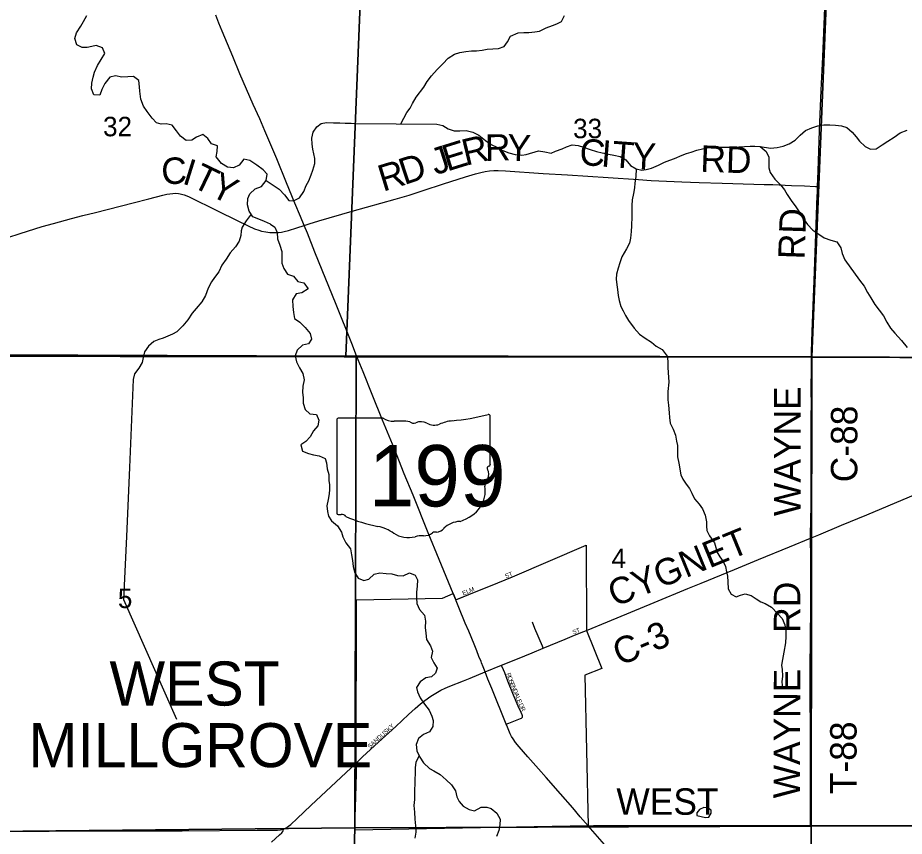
# Model space of a CAD drawing. Extents: x 1443599 to 1910620, y 1028088 to 1361369.
# Drawn here: x 1690537 to 1700595, y 1181310 to 1190596 of the extents above; entities that cross this region are included whole.
import ezdxf

# ---------------------------------------------------------------- set-up
doc = ezdxf.new("R2010")
doc.units = 0
for name, color, linetype in [('GM_X_City_Street', 7, 'Continuous'), ('GM_X_City_Street_Text', 7, 'Continuous'), ('GM_X_Corporation', 7, 'Continuous'), ('GM_X_Corporation_Text', 7, 'Continuous'), ('GM_X_County_Road', 7, 'Continuous'), ('GM_X_County_Road_Text', 7, 'Continuous'), ('GM_X_Major_River', 7, 'Continuous'), ('GM_X_Minor_Lake', 7, 'Continuous'), ('GM_X_Minor_River', 7, 'Continuous'), ('GM_X_Section', 7, 'Continuous'), ('GM_X_Section_Text', 7, 'Continuous'), ('GM_X_State_Location', 7, 'Continuous'), ('GM_X_State_Route', 7, 'Continuous'), ('GM_X_State_Shield', 7, 'Continuous'), ('GM_X_Township', 7, 'Continuous'), ('GM_X_Township_Road', 7, 'Continuous'), ('GM_X_Township_Road_Text', 7, 'Continuous')]:
    doc.layers.add(name, color=color, linetype=linetype)

msp = doc.modelspace()

# ---------------------------------------------------------------- linework, layer by layer
at = {"layer": 'GM_X_City_Street'}
for points in [[(1695507, 1183994), (1695540, 1184006), (1695635, 1184046), (1695738, 1184087), (1695901, 1184151), (1696152, 1184254)], [(1696499, 1183444), (1696490, 1183465), (1696405, 1183669), (1696377, 1183739)], [(1696499, 1183444), (1696748, 1183547), (1696853, 1183590), (1696959, 1183633), (1696988, 1183644)], [(1696026, 1183250), (1696206, 1183324), (1696372, 1183391), (1696499, 1183444)], [(1695840, 1183174), (1696026, 1183250)], [(1696262, 1182663), (1696263, 1182670), (1696263, 1182677), (1696260, 1182689), (1696248, 1182714), (1696216, 1182788), (1696163, 1182910), (1696098, 1183071), (1696062, 1183165), (1696048, 1183198), (1696030, 1183240), (1696026, 1183250)], [(1694377, 1182140), (1694449, 1182211), (1694630, 1182379), (1694825, 1182557), (1694970, 1182691), (1695046, 1182760), (1695105, 1182811), (1695157, 1182851), (1695225, 1182898), (1695280, 1182934), (1695337, 1182966), (1695386, 1182990), (1695439, 1183013), (1695595, 1183072), (1695671, 1183103), (1695840, 1183174)], [(1696079, 1182583), (1696110, 1182595), (1696146, 1182609), (1696205, 1182631), (1696240, 1182645), (1696254, 1182651), (1696258, 1182654), (1696259, 1182657), (1696262, 1182663)]]:
    msp.add_lwpolyline(points, dxfattribs=at)
at = {"layer": 'GM_X_Corporation'}
msp.add_lwpolyline([(1694380, 1183994), (1695357, 1184010), (1695479, 1184063), (1695507, 1183994), (1695738, 1184087), (1695901, 1184151), (1696152, 1184254), (1696986, 1184611), (1696988, 1183644), (1697163, 1183215), (1696971, 1183136), (1697009, 1181427), (1694361, 1181378), (1694380, 1182098), (1694377, 1182140)], close=True, dxfattribs=at)
at = {"layer": 'GM_X_County_Road'}
for points in [[(1699611, 1188681), (1699617, 1188857), (1699634, 1189316), (1699654, 1189775), (1699672, 1190153), (1699691, 1190612), (1699722, 1191383), (1699731, 1191612), (1699743, 1191908), (1699747, 1192015)], [(1699543, 1186744), (1699544, 1186807), (1699551, 1187036), (1699566, 1187430), (1699573, 1187610), (1699595, 1188250), (1699608, 1188578), (1699609, 1188611), (1699610, 1188660), (1699611, 1188681)], [(1699533, 1184693), (1699533, 1184716), (1699532, 1184739), (1699536, 1184887), (1699539, 1185067), (1699540, 1185675), (1699540, 1186036), (1699541, 1186249), (1699540, 1186331), (1699538, 1186429), (1699542, 1186577), (1699541, 1186643), (1699543, 1186744)], [(1699533, 1184693), (1699626, 1184731), (1699883, 1184839), (1700171, 1184958), (1700655, 1185161), (1701019, 1185312), (1701428, 1185484), (1701579, 1185547), (1701667, 1185584)], [(1696988, 1183644), (1697228, 1183744), (1697759, 1183963), (1698138, 1184120), (1698289, 1184183), (1698670, 1184337), (1698943, 1184450), (1699292, 1184592), (1699533, 1184693)], [(1693551, 1181392), (1693566, 1181398), (1693581, 1181406), (1693595, 1181414), (1693609, 1181424), (1693634, 1181445), (1693706, 1181513), (1693862, 1181659), (1694377, 1182140)], [(1689079, 1181366), (1689335, 1181367), (1690040, 1181369), (1690385, 1181368), (1690893, 1181369), (1691418, 1181370), (1692402, 1181371), (1693255, 1181378), (1693288, 1181378), (1693370, 1181378), (1693485, 1181380), (1693518, 1181383), (1693534, 1181387), (1693550, 1181392), (1693551, 1181392)]]:
    msp.add_lwpolyline(points, dxfattribs=at)
at = {"layer": 'GM_X_Major_River'}
for points in [[(1693405, 1188254), (1693337, 1188286), (1693272, 1188309), (1693206, 1188338), (1693161, 1188401), (1693142, 1188472), (1693147, 1188546), (1693170, 1188598), (1693232, 1188653), (1693302, 1188681), (1693354, 1188751), (1693365, 1188823), (1693323, 1188871), (1693251, 1188922), (1693171, 1188976), (1693101, 1188992), (1693050, 1188923), (1692985, 1188894), (1692917, 1188899), (1692848, 1188944), (1692789, 1189016), (1692800, 1189080), (1692803, 1189144), (1692737, 1189167), (1692694, 1189224), (1692637, 1189271), (1692566, 1189242), (1692511, 1189205), (1692447, 1189202), (1692384, 1189252), (1692337, 1189313), (1692290, 1189378), (1692220, 1189391), (1692165, 1189388), (1692113, 1189403), (1692062, 1189456), (1692007, 1189531), (1691962, 1189592), (1691932, 1189671), (1691921, 1189763), (1691920, 1189813), (1691911, 1189884), (1691850, 1189931), (1691786, 1189924), (1691717, 1189921), (1691645, 1189935), (1691581, 1189920), (1691524, 1189851), (1691490, 1189781), (1691469, 1189719), (1691401, 1189722), (1691372, 1189791), (1691379, 1189855), (1691394, 1189921), (1691409, 1189977), (1691441, 1190055), (1691524, 1190190), (1691499, 1190256), (1691427, 1190280), (1691377, 1190270), (1691326, 1190259), (1691268, 1190258), (1691206, 1190288), (1691184, 1190360), (1691205, 1190426), (1691254, 1190501), (1691283, 1190553), (1691321, 1190622)], [(1693405, 1188254), (1693452, 1188219), (1693480, 1188158), (1693483, 1188086), (1693510, 1188017), (1693533, 1187945), (1693534, 1187881), (1693533, 1187813), (1693556, 1187750), (1693597, 1187687), (1693665, 1187664), (1693714, 1187605), (1693784, 1187590), (1693831, 1187519), (1693762, 1187476), (1693694, 1187463), (1693653, 1187394), (1693658, 1187319), (1693665, 1187251), (1693678, 1187185), (1693739, 1187144), (1693798, 1187083), (1693855, 1187013), (1693870, 1186949), (1693836, 1186895), (1693769, 1186882), (1693706, 1186825), (1693685, 1186761), (1693698, 1186693), (1693733, 1186624), (1693772, 1186560), (1693785, 1186487), (1693772, 1186415), (1693769, 1186345), (1693776, 1186289), (1693777, 1186225), (1693798, 1186152), (1693851, 1186101), (1693925, 1186096), (1693954, 1186029), (1693943, 1185967), (1693894, 1185908), (1693855, 1185843), (1693804, 1185789), (1693748, 1185750), (1693769, 1185679), (1693834, 1185652), (1693892, 1185639), (1693958, 1185626), (1694024, 1185597), (1694039, 1185547), (1694048, 1185477)], [(1694048, 1185477), (1694065, 1185415), (1694068, 1185347), (1694073, 1185297), (1694074, 1185245), (1694071, 1185195), (1694059, 1185131), (1694044, 1185059), (1694052, 1184995), (1694061, 1184940), (1694098, 1184887), (1694163, 1184832), (1694211, 1184759), (1694226, 1184708), (1694259, 1184639), (1694313, 1184572), (1694322, 1184504), (1694334, 1184437), (1694343, 1184371), (1694359, 1184306), (1694398, 1184239), (1694462, 1184212), (1694522, 1184227), (1694579, 1184285), (1694645, 1184300), (1694717, 1184292), (1694783, 1184287), (1694847, 1184270), (1694909, 1184264), (1694983, 1184297), (1695047, 1184273), (1695072, 1184218), (1695068, 1184148), (1695063, 1184078), (1695063, 1184016), (1695064, 1183952), (1695094, 1183883), (1695151, 1183818), (1695162, 1183751), (1695160, 1183679), (1695167, 1183613), (1695173, 1183543), (1695219, 1183472), (1695244, 1183409), (1695227, 1183339), (1695257, 1183278), (1695296, 1183217), (1695278, 1183160), (1695232, 1183120), (1695166, 1183108), (1695103, 1183061), (1695063, 1182998), (1695072, 1182948), (1695103, 1182879), (1695151, 1182808), (1695206, 1182740), (1695236, 1182673), (1695251, 1182623), (1695246, 1182557), (1695208, 1182494), (1695142, 1182463), (1695083, 1182420), (1695059, 1182351), (1695064, 1182278), (1695098, 1182209), (1695141, 1182144), (1695208, 1182079), (1695259, 1182053), (1695328, 1182010), (1695397, 1181950), (1695457, 1181895), (1695502, 1181824), (1695518, 1181757), (1695546, 1181705), (1695590, 1181653), (1695657, 1181614), (1695721, 1181600), (1695794, 1181639), (1695858, 1181641), (1695909, 1181624), (1695974, 1181573), (1696011, 1181504), (1696008, 1181440), (1695996, 1181376), (1695967, 1181308)]]:
    msp.add_lwpolyline(points, dxfattribs=at)
at = {"layer": 'GM_X_Minor_Lake'}
msp.add_line((1698320, 1181635), (1698271, 1181612), dxfattribs=at)
msp.add_lwpolyline([(1698271, 1181612), (1698241, 1181575), (1698242, 1181545), (1698339, 1181523), (1698378, 1181526), (1698405, 1181571), (1698405, 1181605), (1698364, 1181634), (1698320, 1181635)], dxfattribs=at)
at = {"layer": 'GM_X_Minor_River'}
for points in [[(1694882, 1189392), (1694953, 1189519), (1694988, 1189570), (1695015, 1189624), (1695058, 1189694), (1695144, 1189809), (1695181, 1189872), (1695230, 1189938), (1695294, 1190007), (1695359, 1190072), (1695420, 1190137), (1695491, 1190182), (1695551, 1190203), (1695620, 1190214), (1695684, 1190219), (1695740, 1190222), (1695808, 1190229), (1695863, 1190239), (1695929, 1190244), (1695991, 1190247), (1696054, 1190270), (1696093, 1190321), (1696126, 1190385), (1696213, 1190424), (1696277, 1190427), (1696335, 1190428), (1696405, 1190435), (1696457, 1190442), (1696534, 1190483), (1696603, 1190508), (1696655, 1190527), (1696706, 1190552), (1696739, 1190620)], [(1693354, 1188751), (1693504, 1188651), (1693563, 1188588), (1693614, 1188523), (1693664, 1188518), (1693733, 1188553), (1693782, 1188623), (1693811, 1188692), (1693838, 1188746), (1693865, 1188814), (1693886, 1188868), (1693908, 1188944), (1693906, 1188998), (1693895, 1189050), (1693886, 1189104), (1693879, 1189161), (1693874, 1189229), (1693887, 1189297), (1693930, 1189360), (1693981, 1189396), (1694041, 1189407), (1694121, 1189405), (1694191, 1189402), (1694251, 1189399), (1694320, 1189398), (1694370, 1189396)], [(1694370, 1189396), (1695292, 1189389)], [(1695292, 1189389), (1695358, 1189374), (1695422, 1189337), (1695489, 1189314), (1695554, 1189313), (1695626, 1189318), (1695702, 1189299), (1695769, 1189262), (1695843, 1189204), (1695908, 1189159), (1695974, 1189128), (1696041, 1189091), (1696109, 1189064), (1696179, 1189043), (1696255, 1189035), (1696307, 1189045), (1696444, 1189087), (1696516, 1189073), (1696588, 1189058), (1696639, 1189082), (1696713, 1189108), (1696764, 1189132), (1696828, 1189155), (1696897, 1189148), (1696956, 1189129), (1697030, 1189100), (1697102, 1189078), (1697168, 1189063), (1697240, 1189048), (1697300, 1189035), (1697372, 1189020), (1697435, 1188983), (1697489, 1188920), (1697554, 1188883), (1697618, 1188868), (1697668, 1188873), (1697727, 1188890), (1697805, 1188925), (1697876, 1188958), (1698007, 1189008), (1698058, 1189029), (1698126, 1189054), (1698179, 1189070), (1698241, 1189095), (1698306, 1189110), (1698360, 1189119), (1698420, 1189128), (1698472, 1189129), (1698539, 1189128), (1698589, 1189129), (1698651, 1189128), (1698783, 1189134), (1698848, 1189139), (1698898, 1189139), (1698960, 1189134), (1699027, 1189078), (1699058, 1189014), (1699057, 1188948), (1699058, 1188892), (1699072, 1188841), (1699127, 1188766), (1699192, 1188699), (1699235, 1188642), (1699268, 1188592), (1699311, 1188521), (1699364, 1188452), (1699411, 1188383), (1699452, 1188316), (1699499, 1188249), (1699559, 1188186), (1699624, 1188141), (1699688, 1188100), (1699763, 1188071), (1699829, 1188055), (1699874, 1187987), (1699891, 1187922), (1699922, 1187849)], [(1698960, 1189134), (1699076, 1189118), (1699152, 1189123), (1699223, 1189140), (1699291, 1189165), (1699358, 1189206), (1699413, 1189263), (1699476, 1189316), (1699547, 1189347), (1699615, 1189370), (1699684, 1189381), (1699752, 1189382), (1699816, 1189377), (1699884, 1189368), (1699944, 1189351), (1700005, 1189296), (1700048, 1189245), (1700088, 1189194), (1700153, 1189135), (1700213, 1189104), (1700277, 1189107), (1700346, 1189154), (1700409, 1189197), (1700481, 1189240), (1700550, 1189289), (1700629, 1189322)], [(1697554, 1188883), (1697551, 1188793), (1697538, 1188719), (1697533, 1188667), (1697522, 1188603), (1697507, 1188531), (1697504, 1188465), (1697506, 1188394), (1697506, 1188340), (1697500, 1188236), (1697495, 1188172), (1697490, 1188096), (1697479, 1188040), (1697444, 1187976), (1697390, 1187883), (1697369, 1187817), (1697350, 1187753), (1697331, 1187687), (1697328, 1187629), (1697335, 1187567), (1697340, 1187511), (1697351, 1187446), (1697360, 1187388), (1697381, 1187320), (1697405, 1187269), (1697432, 1187217), (1697467, 1187160), (1697532, 1187075), (1697591, 1187008), (1697655, 1186960), (1697726, 1186915), (1697782, 1186870), (1697847, 1186831), (1697904, 1186758), (1697913, 1186700), (1697912, 1186632), (1697917, 1186569), (1697922, 1186519), (1697924, 1186463), (1697914, 1186357), (1697914, 1186261), (1697920, 1186202), (1697926, 1186112), (1697933, 1186062), (1697938, 1185996), (1697975, 1185927), (1698000, 1185860), (1698011, 1185792), (1698021, 1185742), (1698022, 1185679), (1698021, 1185613), (1698038, 1185543), (1698062, 1185412)], [(1693185, 1188368), (1693128, 1188293), (1693084, 1188221), (1693073, 1188178), (1693068, 1188124), (1693051, 1188062), (1693006, 1187997), (1692946, 1187928), (1692901, 1187858), (1692853, 1187787), (1692818, 1187715), (1692771, 1187650), (1692735, 1187599), (1692698, 1187529), (1692666, 1187443), (1692627, 1187372), (1692563, 1187299), (1692516, 1187244), (1692467, 1187170), (1692409, 1187101), (1692342, 1187034), (1692291, 1187007), (1692239, 1186984), (1692188, 1186961), (1692138, 1186944), (1692081, 1186923), (1692022, 1186870), (1691977, 1186804), (1691961, 1186740), (1691948, 1186686), (1691911, 1186619), (1691860, 1186558), (1691846, 1186492)], [(1699922, 1187849), (1700089, 1187620), (1700140, 1187549), (1700179, 1187479), (1700216, 1187418), (1700263, 1187343), (1700358, 1187213), (1700397, 1187142), (1700438, 1187074), (1700487, 1187017), (1700564, 1186935), (1700627, 1186856)], [(1691846, 1186492), (1691806, 1185494)], [(1691806, 1185494), (1691770, 1184710), (1691737, 1183995), (1692339, 1182638)], [(1698062, 1185412), (1698083, 1185361), (1698121, 1185306), (1698158, 1185255), (1698185, 1185202), (1698216, 1185138), (1698267, 1185078), (1698305, 1185025), (1698338, 1184954), (1698350, 1184878), (1698351, 1184828), (1698354, 1184778), (1698385, 1184719), (1698443, 1184639), (1698458, 1184585), (1698469, 1184535), (1698504, 1184482), (1698542, 1184427), (1698565, 1184370), (1698578, 1184310), (1698591, 1184259), (1698595, 1184197), (1698598, 1184119), (1698632, 1184056), (1698688, 1184025), (1698738, 1184044), (1698791, 1184061), (1698858, 1184041), (1698915, 1184004), (1698967, 1183970), (1699018, 1183949), (1699087, 1183910), (1699158, 1183838), (1699208, 1183781), (1699241, 1183708), (1699251, 1183637), (1699252, 1183577), (1699246, 1183503), (1699228, 1183399), (1699214, 1183316), (1699203, 1183252), (1699210, 1183201), (1699214, 1183125), (1699205, 1183063), (1699213, 1182987)], [(1695090, 1182226), (1695053, 1182146), (1695046, 1182090), (1695046, 1182016), (1695043, 1181962), (1695044, 1181908), (1695038, 1181832), (1695039, 1181778), (1695040, 1181728), (1695030, 1181658), (1695037, 1181583), (1695041, 1181503), (1695049, 1181427), (1695054, 1181356), (1695042, 1181289)]]:
    msp.add_lwpolyline(points, dxfattribs=at)
at = {"layer": 'GM_X_Section'}
for points in [[(1689070, 1192111), (1694474, 1192060), (1694259, 1186758), (1689188, 1186776), (1688920, 1186781)], [(1694474, 1192060), (1699762, 1192045), (1699547, 1186749), (1694377, 1186759), (1694259, 1186758)], [(1699762, 1192045), (1705055, 1192018), (1704859, 1186726), (1704830, 1186726), (1699547, 1186749)], [(1694259, 1186758), (1694377, 1186759), (1694360, 1181406), (1689082, 1181353), (1689188, 1186776)], [(1694377, 1186759), (1699547, 1186749), (1699540, 1181424), (1694360, 1181406)], [(1699547, 1186749), (1704830, 1186726), (1704856, 1181432), (1699540, 1181424)], [(1689082, 1181353), (1694360, 1181406), (1694213, 1176083), (1688941, 1175979)], [(1694360, 1181406), (1699540, 1181424), (1699518, 1176128), (1694213, 1176083)], [(1699540, 1181424), (1704856, 1181432), (1704832, 1176122), (1699518, 1176128)]]:
    msp.add_lwpolyline(points, close=True, dxfattribs=at)
at = {"layer": 'GM_X_State_Route'}
for points in [[(1695479, 1184063), (1695319, 1184449), (1695195, 1184753), (1695022, 1185179), (1694923, 1185423), (1694806, 1185712), (1694676, 1186032), (1694560, 1186322), (1694455, 1186580), (1694382, 1186762), (1694327, 1186901), (1694150, 1187343), (1693908, 1187936), (1693823, 1188150), (1693787, 1188240), (1693744, 1188341), (1693681, 1188493), (1693588, 1188721), (1693475, 1188994), (1693341, 1189312), (1693282, 1189447), (1693208, 1189612), (1693058, 1189958), (1692978, 1190156), (1692858, 1190444), (1692820, 1190534), (1692783, 1190625)], [(1695512, 1183981), (1695507, 1183994), (1695479, 1184063)], [(1695799, 1183277), (1695793, 1183292), (1695769, 1183351), (1695744, 1183414), (1695714, 1183490), (1695654, 1183637), (1695615, 1183728), (1695543, 1183904), (1695512, 1183981)], [(1696446, 1182076), (1696326, 1182212), (1696227, 1182324), (1696186, 1182374), (1696157, 1182414), (1696140, 1182442), (1696125, 1182474), (1696094, 1182547), (1696079, 1182583), (1695916, 1182987), (1695872, 1183093), (1695840, 1183174), (1695817, 1183232), (1695799, 1183277)], [(1697009, 1181427), (1696919, 1181532), (1696834, 1181632), (1696693, 1181792), (1696532, 1181978), (1696446, 1182076)], [(1700777, 1177767), (1700569, 1177885), (1699925, 1178247), (1699798, 1178322), (1699716, 1178377), (1699658, 1178420), (1699611, 1178463), (1699568, 1178507), (1699540, 1178538), (1699469, 1178618), (1699048, 1179100), (1698517, 1179704), (1698117, 1180162), (1697512, 1180853), (1697009, 1181427)]]:
    msp.add_lwpolyline(points, dxfattribs=at)
at = {"layer": 'GM_X_State_Shield'}
for p, q in [((1695896, 1185525), (1695896, 1186078)), ((1694156, 1186034), (1694156, 1184977)), ((1694683, 1186052), (1694173, 1186052)), ((1695896, 1185526), (1695896, 1185525))]:
    msp.add_line(p, q, dxfattribs=at)
for centre, major_axis, start_param, end_param in [((1695276, 1187493), (1845, 0), 4.814394, 5.042369), ((1695877, 1186080), (19.4, 0), 6.141152, 7.989035), ((1694176, 1186036), (20.2, 0), 1.712693, 3.28349), ((1694804, 1186175), (196, 0), 4.042523, 4.731795), ((1694869, 1185459), (702, 0), 1.404758, 1.657858), ((1695028, 1186042), (56.4, 0), 3.836095, 5.185415), ((1695111, 1185919), (117, 0), 0.950623, 2.079405), ((1695263, 1186087), (141, 0), 4.081561, 5.145723), ((1695512, 1185729), (371, 0), 1.699011, 2.107814), ((1695892, 1185485), (30, 0), 1.883978, 3.671073), ((1695701, 1185415), (180, 0), 5.934695, 6.695948), ((1695876, 1185523), (20.7, 0), 5.05454, 6.418171), ((1695966, 1185294), (131, 0), 2.387724, 3.262537), ((1695380, 1185224), (462, 0), 5.101752, 6.440018), ((1694176, 1184975), (20.3, 0), 3.00124, 4.508301), ((1694179, 1185083), (155, 0), 4.665946, 4.897461), ((1694211, 1184916), (56, 0), 0.519207, 1.627899), ((1694918, 1185866), (1333, 0), 4.195997, 4.488961), ((1695574, 1184681), (253, 0), 1.647645, 2.488434), ((1694520, 1184502), (417, 0), 0.823519, 1.323587), ((1695271, 1184730), (39.7, 0), 1.147584, 2.315152), ((1695254, 1184875), (149, 0), 4.937069, 5.64225), ((1694971, 1184911), (265, 0), 4.026481, 4.996735), ((1695124, 1184546), (217, 0), 1.495662, 1.94098), ((1695143, 1184832), (141, 0), 4.691044, 5.507374)]:
    msp.add_ellipse(centre, major_axis=major_axis, ratio=0.8, start_param=start_param, end_param=end_param, dxfattribs=at)
at = {"layer": 'GM_X_Township'}
for points in [[(1715659, 1191058), (1715459, 1186693), (1710148, 1186713), (1704810, 1186724), (1704498, 1186725), (1699558, 1186744), (1694378, 1186748), (1694241, 1186748), (1689153, 1186755), (1688902, 1186756), (1687988, 1186760), (1686541, 1186767), (1686270, 1186769), (1683679, 1186812), (1683730, 1192122)], [(1683582, 1170936), (1683591, 1173346), (1683622, 1176760), (1683653, 1178676), (1683654, 1178870), (1683667, 1180336), (1683692, 1181349), (1683685, 1182383), (1683679, 1186812), (1686270, 1186769), (1686541, 1186767), (1687988, 1186760), (1688902, 1186756), (1689153, 1186755), (1694241, 1186748), (1694378, 1186748), (1699558, 1186744), (1704498, 1186725)]]:
    msp.add_lwpolyline(points, dxfattribs=at)
at = {"layer": 'GM_X_Township_Road'}
for points in [[(1693787, 1188240), (1693843, 1188259), (1693953, 1188291), (1694332, 1188400), (1694820, 1188538), (1694978, 1188584), (1695135, 1188634), (1695367, 1188712), (1695618, 1188792), (1695730, 1188824), (1695792, 1188840), (1695841, 1188850), (1695890, 1188858), (1695939, 1188861), (1695989, 1188862), (1696071, 1188858), (1696497, 1188829), (1696775, 1188813), (1697234, 1188784), (1697578, 1188760), (1697725, 1188751), (1698070, 1188736), (1698267, 1188728), (1698529, 1188720), (1698890, 1188707), (1699005, 1188705), (1699105, 1188703), (1699316, 1188694), (1699464, 1188688), (1699588, 1188682), (1699611, 1188681)], [(1690424, 1188104), (1690565, 1188149), (1690816, 1188227), (1690942, 1188263), (1691148, 1188318), (1691275, 1188351), (1691418, 1188388), (1691848, 1188496), (1692023, 1188541), (1692182, 1188583), (1692230, 1188594), (1692263, 1188599), (1692296, 1188603), (1692329, 1188604), (1692362, 1188602), (1692379, 1188599), (1692395, 1188596), (1692427, 1188587), (1692473, 1188568), (1692812, 1188401), (1693018, 1188299), (1693151, 1188235), (1693225, 1188201), (1693271, 1188185), (1693302, 1188176), (1693350, 1188167), (1693399, 1188161), (1693448, 1188160), (1693497, 1188161), (1693529, 1188164), (1693561, 1188170), (1693608, 1188182), (1693702, 1188211), (1693787, 1188240)], [(1699530, 1181432), (1699530, 1181467), (1699531, 1181877), (1699531, 1182352), (1699531, 1182615), (1699528, 1182809), (1699528, 1183009), (1699529, 1183205), (1699534, 1183910), (1699534, 1184468), (1699533, 1184693)], [(1694361, 1181378), (1694362, 1181413), (1694372, 1181756), (1694379, 1182021), (1694380, 1182098), (1694379, 1182119), (1694377, 1182140)], [(1693416, 1181243), (1693506, 1181326), (1693533, 1181350), (1693544, 1181364), (1693548, 1181371), (1693550, 1181379), (1693551, 1181392)], [(1694283, 1178736), (1694286, 1178832), (1694304, 1179375), (1694316, 1179757), (1694324, 1180078), (1694333, 1180368), (1694341, 1180658), (1694350, 1180975), (1694357, 1181225), (1694361, 1181378)], [(1697009, 1181427), (1697049, 1181430), (1697068, 1181431), (1697092, 1181431), (1697187, 1181432), (1697304, 1181432), (1697321, 1181432)], [(1697321, 1181432), (1698338, 1181434), (1698748, 1181432), (1699159, 1181433), (1699520, 1181432), (1699530, 1181432)], [(1699530, 1181432), (1700340, 1181434), (1700701, 1181433), (1701325, 1181432), (1701965, 1181433), (1702201, 1181433)]]:
    msp.add_lwpolyline(points, dxfattribs=at)

# ---------------------------------------------------------------- texts
at = {"layer": 'GM_X_City_Street_Text'}
for s, rotation, p in [('ST', 21.8039, (1696076, 1184235)), ('ELM', 22.162, (1695592, 1184041)), ('ST', 21.8039, (1696841, 1183597)), ('R', 288.5348, (1696079, 1183155)), ('O', 289.1251, (1696092, 1183117)), ('S', 291.8744, (1696107, 1183073)), ('E', 292.5315, (1696121, 1183040)), ('N', 292.5667, (1696134, 1183007)), ('D', 292.5644, (1696151, 1182967)), ('A', 292.5816, (1696168, 1182926)), ('L', 292.5673, (1696185, 1182885)), ('E', 292.571, (1696198, 1182853)), ('D', 295.0292, (1696218, 1182806)), ('R', 296.518, (1696237, 1182765)), ('SANDUSKY', 42.3759, (1694533, 1182301))]:
    msp.add_text(s, height=50, rotation=rotation, dxfattribs=at).set_placement(p)
at = {"layer": 'GM_X_Corporation_Text'}
for s, p in [('WEST', (1691578, 1182793)), ('MILLGROVE', (1690658, 1182094))]:
    msp.add_text(s, height=500, rotation=0, dxfattribs=at).set_placement(p)
at = {"layer": 'GM_X_County_Road_Text'}
for s, rotation, p in [('RD', 88.043, (1699464, 1187851)), ('WAYNE', 90, (1699419, 1184943)), ('C-88', 90, (1700063, 1185326)), ('CYGNET', 22.2682, (1697311, 1183908)), ('C-3', 22.6557, (1697367, 1183239))]:
    msp.add_text(s, height=300, rotation=rotation, dxfattribs=at).set_placement(p)
at = {"layer": 'GM_X_Section_Text'}
for s, p in [('32', (1691505, 1189251)), ('33', (1696838, 1189229)), ('4', (1697274, 1184353)), ('5', (1691673, 1183899))]:
    msp.add_text(s, height=221, rotation=0, dxfattribs=at).set_placement(p)
at = {"layer": 'GM_X_State_Location'}
msp.add_text('199', height=1, rotation=0, dxfattribs=at).set_placement((1694654, 1185363))
for s in ['s', 'r']:
    msp.add_text(s, height=1, dxfattribs=at).set_placement((1695007, 1185435))
at = {"layer": 'GM_X_State_Shield'}
msp.add_text('199', height=696.1, dxfattribs=at).set_placement((1694519, 1185052))
at = {"layer": 'GM_X_Township_Road_Text'}
for s, rotation, p in [('E', 17.2111, (1695409, 1188850)), ('R', 13.544, (1695618, 1188915)), ('R', 1.3037, (1695841, 1188971)), ('Y', 357.1392, (1696082, 1188977)), ('C', 355.601, (1696902, 1188928)), ('I', 355.6007, (1697148, 1188909)), ('T', 355.7652, (1697272, 1188900)), ('J', 17.6767, (1695275, 1188808)), ('Y', 356.9394, (1697502, 1188883)), ('RD', 358.0605, (1698278, 1188849)), ('C', 2.0925, (1692171, 1188705)), ('I', 342.6562, (1692391, 1188717)), ('D', 18.2134, (1694922, 1188696)), ('T', 334.2745, (1692498, 1188685)), ('R', 17.1303, (1694681, 1188621)), ('Y', 333.8178, (1692699, 1188588)), ('RD', 90, (1699415, 1183619)), ('WAYNE', 89.8156, (1699411, 1181740)), ('T-88', 90, (1700054, 1181788)), ('WEST', 0, (1697329, 1181554))]:
    msp.add_text(s, height=300, rotation=rotation, dxfattribs=at).set_placement(p)

doc.saveas('drawing.dxf')
